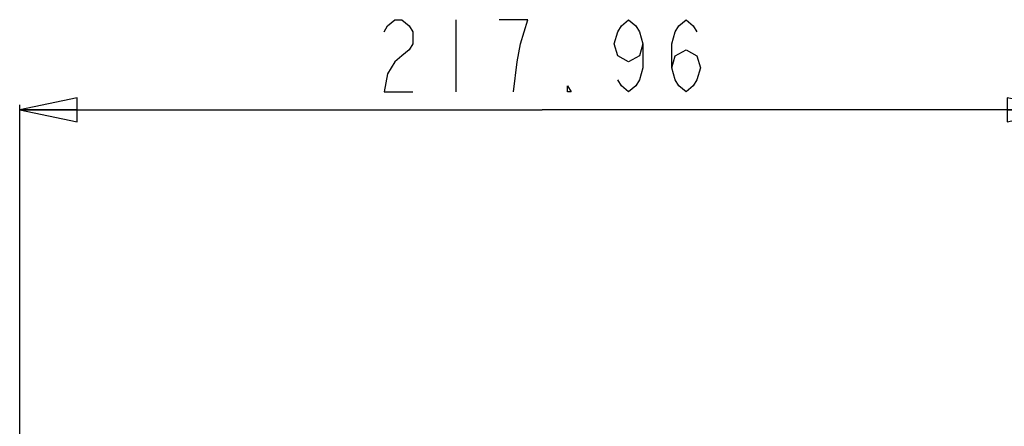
# Model space of a CAD drawing. Header units: millimetres. Extents: x 0 to 1524, y 0 to 1016.
# Tile 350 of 352: x 1198 to 1403, y 454 to 538. Entities that reach past the tile are written whole.
import ezdxf

# ---------------------------------------------------------------- set-up
doc = ezdxf.new("R2010")
doc.units = ezdxf.units.MM
doc.header["$LTSCALE"] = 83.82
doc.layers.get('0').update_dxf_attribs({"linetype": 'CONTINUOUS'})
doc.styles.get("Standard").update_dxf_attribs({"font": 'txt', "width": 0.8})
doc.dimstyles.new('DIMSTYLE_1', dxfattribs={"dimtxt": 15, "dimasz": 12, "dimexe": 0.18, "dimexo": 0.0625, "dimgap": 0.09, "dimtad": 1, "dimzin": 0, "dimdsep": 46, "dimtxsty": 'STANDARD', "dimblk": 'CLOSED', "dimblk1": 'CLOSED', "dimblk2": 'CLOSED', "dimcen": 0.09, "dimadec": 0, "dimazin": 0, "dimtp": 0.01, "dimtm": 0.01, "dimtfac": 1, "dimtofl": 0, "dimtmove": 0, "dimatfit": 3, "dimldrblk": 'CLOSED', "dimfxl": 1, "dimtolj": 1, "dimtzin": 0, "dimarcsym": 0})

# ---------------------------------------------------------------- blocks, each defined once
blk = doc.blocks.new('_CLOSED')
at = {"color": 0, "linetype": 'BYBLOCK'}
for p, q in [((0, 0), (-1, 0.208)), ((-1, 0.208), (-1, -0.208)), ((-1, -0.208), (0, 0)), ((-1, 0), (0, 0))]:
    blk.add_line(p, q, dxfattribs=at)
blk = doc.blocks.new('*D5')
at = {"color": 2, "linetype": 'CONTINUOUS'}
for p, q in [((1198.15, 405.56), (1198.15, 520.53)), ((1198.15, 519.53), (1307.12, 519.53)), ((1416.1, 519.53), (1307.12, 519.53)), ((1416.1, 413.02), (1416.1, 520.53))]:
    blk.add_line(p, q, dxfattribs=at)
at = {"color": 2, "linetype": 'CONTINUOUS', "xscale": 12, "yscale": 12, "zscale": 12, "rotation": 180}
blk.add_blockref('_CLOSED', (1198.15, 519.53), dxfattribs=at)
at = {"color": 2, "linetype": 'CONTINUOUS', "xscale": 12, "yscale": 12, "zscale": 12}
blk.add_blockref('_CLOSED', (1416.1, 519.53), dxfattribs=at)

msp = doc.modelspace()

# ---------------------------------------------------------------- linework, layer by layer
at = {"color": 2, "linetype": 'CONTINUOUS'}
msp.add_line((1289.125, 538.278), (1289.125, 523.278), dxfattribs=at)
for points in [[(1274.125, 535.778), (1274.875, 537.028), (1276.375, 538.278), (1277.875, 538.278), (1279.375, 537.028), (1280.125, 535.778), (1280.125, 533.278), (1279.375, 532.028), (1277.875, 530.778), (1276.375, 529.528), (1274.875, 527.028), (1274.125, 523.278), (1280.125, 523.278)], [(1301.125, 523.278), (1301.875, 529.528), (1302.625, 533.278), (1303.375, 535.778), (1304.125, 538.278), (1298.125, 538.278)], [(1328.125, 533.278), (1327.375, 530.778), (1325.125, 529.528), (1322.875, 530.778), (1322.125, 533.278), (1322.875, 535.778), (1323.625, 537.028), (1325.125, 538.278), (1326.625, 537.028), (1327.375, 535.778), (1328.125, 533.278), (1328.125, 528.278), (1327.375, 525.778), (1326.625, 524.528), (1325.125, 523.278), (1323.625, 524.528), (1322.875, 525.778)], [(1334.125, 528.278), (1334.875, 530.778), (1337.125, 532.028), (1339.375, 530.778), (1340.125, 528.278), (1339.375, 525.778), (1338.625, 524.528), (1337.125, 523.278), (1335.625, 524.528), (1334.875, 525.778), (1334.125, 528.278), (1334.125, 533.278), (1334.875, 535.778), (1335.625, 537.028), (1337.125, 538.278), (1338.625, 537.028), (1339.375, 535.778)], [(1313.125, 523.278), (1312.375, 523.278), (1312.375, 524.528), (1313.125, 523.278)]]:
    msp.add_lwpolyline(points, dxfattribs=at)

# ---------------------------------------------------------------- dimensions: what is measured, and where the dimension line sits
dim = msp.add_linear_dim(base=(1198.145, 519.528), p1=(1416.104, 413.017), p2=(1198.145, 405.557), angle=180, dimstyle='DIMSTYLE_1', dxfattribs=at)
dim.commit()
dim.dimension.update_dxf_attribs({"geometry": '*D5', "text_midpoint": (1271.125, 523.278), "dimtype": 160})

doc.saveas('drawing.dxf')
